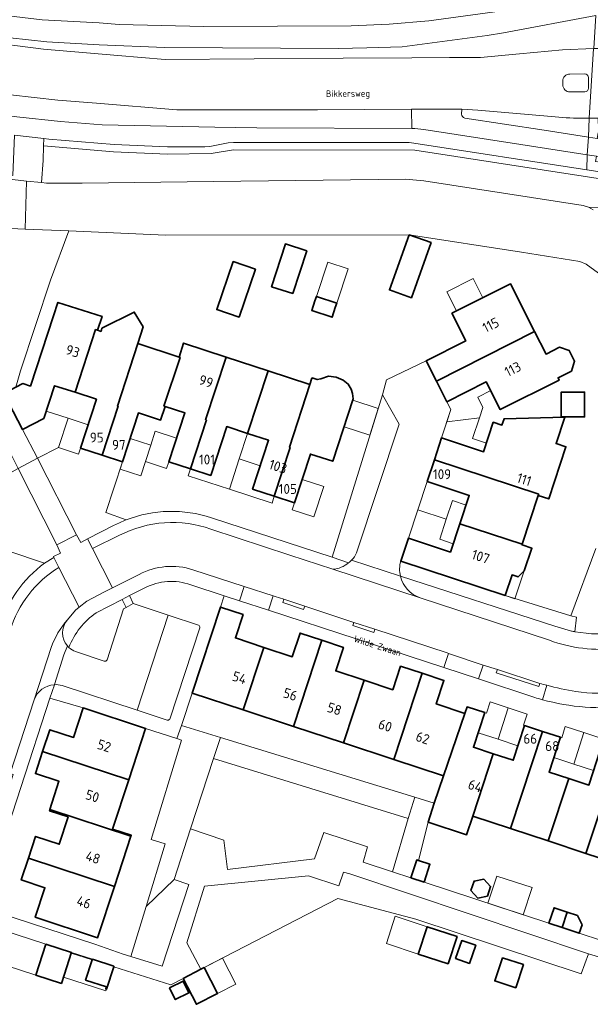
# Model space of a CAD drawing. Header units: metres. Extents: x 149984 to 156489, y 469398 to 478068.
# Tile 263 of 656: x 153319 to 153396, y 472724 to 472858. Entities that reach past the tile are written whole.
import ezdxf
from ezdxf.enums import TextEntityAlignment as Align

# ---------------------------------------------------------------- set-up
doc = ezdxf.new("R2010")
doc.units = ezdxf.units.M
doc.header["$LTSCALE"] = 0.75
for name, color, linetype, lineweight in [('B-WE-GR-BEPLANTING_CULTUUR_HEESTERS-GV', 252, 'Continuous', 18), ('B-WE-KW-KUNSTWERK_STUW-G', 6, 'Continuous', 18), ('B-WE-OG-BEBOUWING-GV', 6, 'Continuous', 35), ('B-WE-OG-BEBOUWING-T18', 1, 'Continuous', 18), ('B-WE-OG-BEBOUWING_LUIFEL-GV', 6, 'Continuous', 18), ('B-WE-OG-BEBOUWING_OVERBOUWING-GV', 6, 'Continuous', 18), ('B-WE-OG-TERREIN_BEGROEID-GV', 252, 'Continuous', 18), ('B-WE-OG-TERREIN_ERF-GV', 252, 'Continuous', 18), ('B-WE-OG-TERREIN_OEVER-GV', 252, 'Continuous', 18), ('B-WE-OG-TOPOGRAFIE-T18', 7, 'Continuous', 18), ('B-WE-OG-WATER_MEER-GV', 252, 'Continuous', 18), ('B-WE-VH-GESLOTENVERHARDING_ASFALT-GV', 252, 'Continuous', 18), ('B-WE-VH-GESLOTENVERHARDING_BETON-GV', 252, 'Continuous', 18), ('B-WE-VH-OPENVERHARDING_BETONELEMENT-GV', 252, 'Continuous', 18), ('B-WE-VH-OPENVERHARDING_BETONSTRAATSTEEN-GV', 252, 'Continuous', 18), ('B-WE-VH-OPENVERHARDING_STRAATBAKSTEEN-GV', 252, 'Continuous', 18), ('B-WE-VH-OPENVERHARDING_TEGEL-GV', 252, 'Continuous', 18)]:
    doc.layers.add(name, color=color, linetype=linetype, lineweight=lineweight)
doc.styles.add('NLCS-ISO-M500-T18', font='NLCS-ISO.ttf', dxfattribs={"height": 0.9})
doc.styles.add('NLCS-ISO-M750-T18', font='NLCS-ISO.ttf', dxfattribs={"height": 1.35})

msp = doc.modelspace()

# ---------------------------------------------------------------- linework, layer by layer
at = {"layer": 'B-WE-GR-BEPLANTING_CULTUUR_HEESTERS-GV', "flags": 128}
for points in [[(153390.883, 472844.704), (153380.857, 472845.535), (153378.669, 472845.702), (153378.65, 472845.013)], [(153379.095, 472844.485), (153389.892, 472842.818), (153395.909, 472841.894), (153396.039, 472844.482), (153394.882, 472844.475)], [(153317.972, 472807.855), (153318.6, 472810.07), (153322.68, 472822.43), (153325.188, 472829.118), (153319.236, 472829.375), (153317.27, 472829.46)], [(153364.339, 472785.292), (153370.141, 472802.827), (153367.884, 472806.817), (153361.043, 472784.694), (153363.267, 472783.965)], [(153393.52, 472776.73), (153384.578, 472779.476), (153370.379, 472784.167)], [(153370.33, 472782.125), (153391.353, 472775.314), (153393.593, 472774.664)], [(153323.225, 472767.355), (153322.631, 472765.539), (153327.155, 472764.184), (153335.639, 472761.399), (153339.903, 472760.014), (153340.517, 472761.793), (153341.972, 472766.22), (153345.82, 472777.923), (153346.327, 472779.473), (153341.785, 472780.96)], [(153335.553, 472780.519), (153333.462, 472779.483), (153333.967, 472778.393), (153338.72, 472776.84), (153342.824, 472775.479)], [(153332.995, 472777.872), (153332.459, 472778.949), (153328.929, 472777.144)], [(153330.403, 472770.732), (153332.644, 472777.684), (153332.995, 472777.872)], [(153394.087, 472774.57), (153394.31, 472776.54), (153393.52, 472776.73)], [(153343.019, 472775.103), (153338.934, 472762.679)], [(153326.111, 472771.869), (153330, 472770.575)], [(153338.568, 472762.513), (153334.49, 472763.879), (153324.283, 472767.235)]]:
    msp.add_lwpolyline(points, dxfattribs=at)
at = {"layer": 'B-WE-GR-BEPLANTING_CULTUUR_HEESTERS-GV'}
for points in [[(153378.65, 472845.013, 0.2970498), (153379.095, 472844.485)], [(153394.882, 472844.475, -0.0332495), (153390.883, 472844.704)], [(153363.682, 472784.298, 0.109637), (153364.339, 472785.292)], [(153363.267, 472783.965, 0.0507781), (153363.682, 472784.298)], [(153370.379, 472784.167, 0.1278128), (153370.33, 472782.125)], [(153341.785, 472780.96, 0.212615), (153335.553, 472780.519)], [(153328.929, 472777.144, 0.1500083), (153325.207, 472772.426)], [(153342.824, 472775.479, -0.3379134), (153343.019, 472775.103)], [(153393.593, 472774.664, 0.0078142), (153394.087, 472774.57)], [(153325.207, 472772.426, 0.0990258), (153326.111, 472771.869)], [(153330, 472770.575, 0.4495401), (153330.403, 472770.732)], [(153324.283, 472767.235, 0.0869105), (153323.225, 472767.355)], [(153338.934, 472762.679, -0.3051919), (153338.568, 472762.513)]]:
    msp.add_lwpolyline(points, format="xyb", dxfattribs=at)
at = {"layer": 'B-WE-GR-BEPLANTING_CULTUUR_HEESTERS-GV', "flags": 128}
for points in [[(153341.78, 472747.75), (153344.882, 472757.312), (153345.845, 472760.155), (153340.517, 472761.793), (153339.903, 472760.014), (153340.53, 472759.81), (153336.41, 472746.3), (153338.3, 472745.71), (153335.716, 472737.186), (153339.53, 472740.85)], [(153371.402, 472749.159), (153372.277, 472752.029), (153345.845, 472760.155), (153344.882, 472757.312)], [(153372.277, 472752.029), (153371.402, 472749.159), (153369.268, 472741.884), (153371.754, 472741.068), (153372.557, 472743.509), (153372.801, 472743.429), (153374.097, 472748.666), (153374.938, 472751.211)], [(153394.95, 472728.02), (153395.93, 472730.7), (153363.46, 472741.62), (153362.57, 472741.82), (153361.947, 472739.965), (153357.827, 472741.35), (153343.68, 472739.95), (153341.25, 472732.2), (153343.148, 472728.614), (153343.597, 472728.844), (153361.82, 472738.24), (153372.42, 472735.42)], [(153335.716, 472737.186), (153333.649, 472730.368), (153337.89, 472729.03), (153341.51, 472740.16), (153339.53, 472740.85)]]:
    msp.add_lwpolyline(points, close=True, dxfattribs=at)
at = {"layer": 'B-WE-KW-KUNSTWERK_STUW-G', "flags": 128}
msp.add_lwpolyline([(153319.236, 472829.375), (153319.426, 472835.909)], dxfattribs=at)
at = {"layer": 'B-WE-OG-BEBOUWING-GV', "flags": 128}
for points in [[(153371.52, 472828.6), (153368.836, 472821.08), (153371.819, 472820.015), (153374.503, 472827.535)], [(153355.689, 472820.589), (153357.575, 472826.406), (153354.685, 472827.343), (153352.799, 472821.525)], [(153348.362, 472817.374), (153350.595, 472823.914), (153347.574, 472824.946), (153345.341, 472818.406)], [(153375.236, 472808.664), (153388.596, 472815.43), (153385.314, 472821.911), (153377.344, 472817.922), (153379.232, 472814.149), (153373.841, 472811.45)], [(153361.467, 472818.69), (153361.669, 472819.304), (153358.898, 472820.215), (153358.696, 472819.601), (153358.265, 472818.289), (153361.036, 472817.379)], [(153317.972, 472807.855), (153316.355, 472807.013), (153318.89, 472802.109), (153321.803, 472803.591), (153323.25, 472808.053), (153326.047, 472807.153), (153328.85, 472815.685), (153329.114, 472815.598), (153329.73, 472817.473), (153323.705, 472819.398), (153323.105, 472817.572), (153319.962, 472808.004), (153318.918, 472808.348)], [(153331.908, 472805.251), (153331.813, 472805.282), (153334.609, 472813.793), (153335.3, 472816.045), (153334.099, 472818.07), (153329.706, 472815.883), (153329.583, 472815.444), (153329.114, 472815.598), (153328.85, 472815.685), (153326.047, 472807.153), (153328.962, 472806.215), (153326.788, 472799.561), (153329.734, 472798.597)], [(153388.596, 472815.43), (153375.236, 472808.664), (153376.63, 472805.879), (153382.022, 472808.578), (153383.915, 472804.796), (153391.946, 472808.816), (153391.79, 472809.124), (153393.603, 472810.042), (153394.043, 472811.386), (153393.306, 472812.84), (153391.963, 472813.28), (153390.15, 472812.362)], [(153338.292, 472805.234), (153338.15, 472805.28), (153340.338, 472811.911), (153340.196, 472811.958), (153334.609, 472813.793), (153331.813, 472805.282), (153331.908, 472805.251), (153329.734, 472798.597), (153332.49, 472797.696), (153334.667, 472804.348), (153337.679, 472803.362)], [(153338.15, 472805.28), (153338.292, 472805.234), (153340.99, 472804.35), (153338.813, 472797.708), (153341.759, 472796.742), (153343.913, 472803.398), (153343.818, 472803.428), (153346.619, 472811.954), (153340.821, 472813.859), (153340.196, 472811.958), (153340.338, 472811.911)], [(153349.533, 472801.559), (153352.332, 472810.077), (153346.619, 472811.954), (153343.818, 472803.428), (153343.913, 472803.398), (153341.759, 472796.742), (153344.514, 472795.839), (153346.695, 472802.49)], [(153352.332, 472810.077), (153349.533, 472801.559), (153352.396, 472800.621), (153350.215, 472793.97), (153353.159, 472793.004), (153355.32, 472799.663), (153355.225, 472799.694), (153358.022, 472808.207)], [(153355.32, 472799.663), (153353.159, 472793.004), (153355.906, 472792.103), (153358.089, 472798.754), (153361.11, 472797.762), (153363.906, 472806.274), (153363.81, 472806.984), (153363.631, 472807.595), (153363.236, 472808.241), (153362.517, 472808.798), (153361.583, 472809.193), (153360.524, 472809.337), (153359.511, 472809.01), (153359.009, 472808.879), (153358.299, 472809.115), (153358.291, 472809.088), (153358.022, 472808.207), (153355.225, 472799.694)], [(153392.22, 472803.803), (153395.4, 472803.803), (153395.4, 472807.18), (153392.22, 472807.18)], [(153375.933, 472800.942), (153374.952, 472797.98), (153389.158, 472793.286), (153389.096, 472793.1), (153390.514, 472792.634), (153392.847, 472799.735), (153391.507, 472800.182), (153392.694, 472803.778), (153384.432, 472803.559), (153384.143, 472802.684), (153382.976, 472803.07), (153381.649, 472799.054)], [(153374.952, 472797.98), (153373.972, 472795.019), (153379.696, 472793.124), (153378.421, 472789.273), (153386.905, 472786.469), (153389.096, 472793.1), (153389.158, 472793.286)], [(153378.421, 472789.273), (153377.14, 472785.404), (153371.416, 472787.299), (153370.379, 472784.167), (153384.578, 472779.476), (153385.536, 472782.291), (153386.355, 472782.015), (153387.186, 472782.832), (153388.238, 472785.926), (153386.878, 472786.388), (153386.905, 472786.469)], [(153348.94, 472763.929), (153351.739, 472772.441), (153347.868, 472773.713), (153348.917, 472776.905), (153345.82, 472777.923), (153341.972, 472766.22)], [(153351.739, 472772.441), (153348.94, 472763.929), (153355.765, 472761.685), (153359.617, 472773.399), (153356.662, 472774.37), (153355.61, 472771.169)], [(153362.605, 472759.436), (153365.405, 472767.951), (153361.519, 472769.227), (153362.571, 472772.428), (153359.617, 472773.399), (153355.765, 472761.685)], [(153365.405, 472767.951), (153362.605, 472759.436), (153369.448, 472757.186), (153373.301, 472768.904), (153370.341, 472769.875), (153369.29, 472766.674)], [(153373.301, 472768.904), (153369.448, 472757.186), (153376.181, 472754.972), (153379.114, 472763.45), (153375.21, 472764.73), (153376.26, 472767.932)], [(153333.346, 472754.415), (153335.639, 472761.399), (153327.155, 472764.184), (153325.839, 472760.175), (153322.618, 472761.232), (153321.636, 472758.26)], [(153380.172, 472749.481), (153382.971, 472757.949), (153380.257, 472758.836), (153381.798, 472763.55), (153379.403, 472764.333), (153379.114, 472763.45), (153376.181, 472754.972), (153374.938, 472751.211), (153374.097, 472748.666), (153379.331, 472746.936)], [(153382.971, 472757.949), (153380.172, 472749.481), (153385.302, 472747.786), (153389.666, 472760.99), (153387.228, 472761.786), (153385.684, 472757.062)], [(153393.27, 472754.585), (153390.561, 472755.469), (153392.104, 472760.193), (153389.666, 472760.99), (153385.302, 472747.786), (153390.46, 472746.081)], [(153321.636, 472758.26), (153320.644, 472755.259), (153323.856, 472754.209), (153322.599, 472750.365), (153333.655, 472746.736), (153333.699, 472746.869), (153331.144, 472747.708), (153333.346, 472754.415)], [(153395.578, 472744.39), (153399.96, 472757.649), (153397.527, 472758.443), (153395.979, 472753.7), (153393.27, 472754.585), (153390.46, 472746.081)], [(153399.96, 472757.649), (153395.578, 472744.39), (153400.733, 472742.686), (153403.556, 472751.228), (153400.846, 472752.111), (153402.393, 472756.855)], [(153319.693, 472743.741), (153331.41, 472739.895), (153333.655, 472746.736), (153322.599, 472750.365), (153322.544, 472750.198), (153325.1, 472749.362), (153323.884, 472745.647), (153320.663, 472746.702)], [(153319.693, 472743.741), (153318.72, 472740.773), (153321.941, 472739.717), (153320.623, 472735.698), (153329.118, 472732.912), (153331.41, 472739.895)], [(153372.801, 472743.429), (153372.557, 472743.509), (153371.754, 472741.068), (153373.548, 472740.478), (153374.351, 472742.919)], [(153381.692, 472740.905), (153380.357, 472740.623), (153379.934, 472739.326), (153380.846, 472738.311), (153382.18, 472738.593), (153382.604, 472739.89)], [(153392.324, 472734.3), (153393.019, 472736.413), (153391.242, 472736.997), (153390.547, 472734.884)], [(153392.324, 472734.3), (153394.681, 472733.524), (153395.064, 472734.687), (153394.426, 472735.95), (153393.019, 472736.413)], [(153378.04, 472733.091), (153373.975, 472734.417), (153372.76, 472730.694), (153376.825, 472729.368)], [(153377.832, 472730.072), (153379.732, 472729.424), (153380.572, 472731.883), (153378.673, 472732.532)], [(153324.602, 472727.947), (153325.53, 472730.801), (153325.561, 472730.897), (153322.071, 472732.031), (153320.706, 472727.83), (153324.196, 472726.696)], [(153331.305, 472728.975), (153331.322, 472729.025), (153328.402, 472729.974), (153328.378, 472729.9), (153327.481, 472727.14), (153330.306, 472726.222), (153330.213, 472725.937), (153330.308, 472725.906)], [(153384.208, 472730.195), (153383.176, 472727.031), (153386.031, 472726.099), (153387.063, 472729.263)], [(153340.757, 472727.386), (153342.571, 472723.852), (153345.411, 472725.31), (153343.597, 472728.844), (153343.148, 472728.614)], [(153338.904, 472726.087), (153339.689, 472724.494), (153341.531, 472725.402), (153340.747, 472726.994)]]:
    msp.add_lwpolyline(points, close=True, dxfattribs=at)
at = {"layer": 'B-WE-OG-BEBOUWING_LUIFEL-GV', "flags": 128}
for points in [[(153377.968, 472818.234), (153381.544, 472820.024), (153380.24, 472822.628), (153376.665, 472820.838)], [(153382.621, 472807.38), (153382.022, 472808.578), (153376.63, 472805.879), (153377.197, 472804.834), (153376.642, 472803.124), (153381.099, 472803.698), (153381.555, 472805.08), (153380.848, 472806.493)], [(153362.653, 472802.458), (153366.178, 472801.3), (153367.307, 472804.951), (153363.845, 472806.089)], [(153325.103, 472803.635), (153322.132, 472804.606), (153321.803, 472803.591), (153318.89, 472802.109), (153320.932, 472798.167), (153323.799, 472799.645)], [(153325.103, 472803.635), (153323.799, 472799.645), (153326.52, 472798.74), (153326.788, 472799.561), (153327.828, 472802.745)], [(153381.099, 472803.698), (153376.642, 472803.124), (153375.933, 472800.942), (153381.649, 472799.054), (153382.04, 472800.237), (153380.16, 472800.858)], [(153348.398, 472798.096), (153349.533, 472801.559), (153346.695, 472802.49), (153345.559, 472799.027), (153344.514, 472795.839), (153341.759, 472796.742), (153341.451, 472795.804), (153347.044, 472793.97)], [(153336.349, 472799.959), (153333.532, 472800.881), (153332.49, 472797.696), (153332.166, 472796.702), (153334.979, 472795.78), (153335.614, 472797.718)], [(153336.349, 472799.959), (153335.614, 472797.718), (153338.506, 472796.77), (153338.813, 472797.708), (153339.858, 472800.896), (153336.966, 472801.844)], [(153348.398, 472798.096), (153347.044, 472793.97), (153352.851, 472792.066), (153353.159, 472793.004), (153350.215, 472793.97), (153351.26, 472797.158)], [(153356.952, 472795.291), (153355.598, 472791.165), (153358.538, 472790.2), (153359.892, 472794.326)], [(153372.694, 472791.158), (153376.569, 472789.883), (153377.408, 472792.417), (153379.259, 472791.804), (153379.696, 472793.124), (153373.972, 472795.019)], [(153376.569, 472789.883), (153372.694, 472791.158), (153371.416, 472787.299), (153377.14, 472785.404), (153377.52, 472786.551), (153375.673, 472787.159)], [(153384.578, 472779.476), (153385.902, 472779.056), (153387.186, 472782.832), (153386.355, 472782.015), (153385.536, 472782.291)], [(153385.012, 472764.191), (153382.524, 472765.004), (153382.025, 472763.476), (153381.798, 472763.55), (153380.902, 472760.81), (153383.616, 472759.923)], [(153385.012, 472764.191), (153383.616, 472759.923), (153386.329, 472759.036), (153387.228, 472761.786), (153387.07, 472761.838), (153387.567, 472763.356)], [(153395.309, 472760.827), (153392.773, 472761.656), (153392.277, 472760.137), (153392.104, 472760.193), (153391.206, 472757.443), (153393.915, 472756.559)], [(153395.309, 472760.827), (153393.915, 472756.559), (153396.623, 472755.674), (153397.527, 472758.443), (153397.37, 472758.494), (153397.86, 472759.995)], [(153373.975, 472734.417), (153369.628, 472735.836), (153368.413, 472732.113), (153372.76, 472730.694)], [(153320.706, 472727.83), (153322.071, 472732.031), (153314.098, 472734.621), (153312.733, 472730.42)], [(153328.402, 472729.974), (153325.561, 472730.897), (153324.471, 472727.543), (153330.232, 472725.671), (153330.308, 472725.906), (153330.213, 472725.937), (153330.306, 472726.222), (153327.481, 472727.14)], [(153345.411, 472725.31), (153347.932, 472726.603), (153346.117, 472730.138), (153343.597, 472728.845)]]:
    msp.add_lwpolyline(points, close=True, dxfattribs=at)
at = {"layer": 'B-WE-OG-BEBOUWING_OVERBOUWING-GV', "flags": 128}
for points in [[(153360.431, 472824.881), (153358.898, 472820.215), (153361.669, 472819.304), (153363.202, 472823.971)], [(153382.248, 472737.615), (153387.05, 472736.035), (153388.267, 472739.731), (153383.464, 472741.311)]]:
    msp.add_lwpolyline(points, close=True, dxfattribs=at)
at = {"layer": 'B-WE-OG-TERREIN_BEGROEID-GV', "flags": 128}
for points in [[(153296.26, 472861.77), (153298.018, 472861.463), (153308, 472859.72), (153316.2, 472858.51), (153321.57, 472857.85), (153329.32, 472857.46), (153332.07, 472857.23), (153343.57, 472856.94), (153363.64, 472857.04), (153368.78, 472857.25), (153374.19, 472857.71), (153383.17, 472858.93), (153387.937, 472859.638), (153396.992, 472861.313), (153396.83, 472862.567)], [(153370.893, 472841.155), (153347.59, 472841.14), (153346.9, 472841.09), (153344.4, 472840.62), (153343.71, 472840.57), (153338.61, 472840.56), (153331.38, 472840.89), (153322.49, 472841.62), (153321.788, 472841.7), (153321.748, 472840.698)], [(153401.104, 472836.614), (153395.685, 472837.445), (153372.153, 472841.065)], [(153321.748, 472840.698), (153331.298, 472839.893), (153338.612, 472839.56), (153344.585, 472839.637), (153347.589, 472840.14), (153372.314, 472840.1), (153400.796, 472835.713), (153401.238, 472835.549), (153401.612, 472835.261), (153402.728, 472833.717), (153403.943, 472832.249), (153405.356, 472832.233)], [(153396.935, 472785.885), (153393.52, 472776.73), (153394.31, 472776.54), (153394.087, 472774.57)]]:
    msp.add_lwpolyline(points, dxfattribs=at)
for points in [[(153321.74, 472853.84), (153331.85, 472852.98), (153338.3, 472852.44), (153362.516, 472852.653), (153371.862, 472852.697), (153377.012, 472852.722), (153381.229, 472852.742), (153386.524, 472853.224), (153392.409, 472853.759), (153396.605, 472853.931), (153396.649, 472853.933), (153396.909, 472858.423), (153384.349, 472856.068), (153382.145, 472855.737), (153370.547, 472854.193), (153365.753, 472854.055), (153361.841, 472853.972), (153338.26, 472854.083), (153329.306, 472854.469), (153322.226, 472854.855), (153314.678, 472855.663), (153313.381, 472855.824), (153313.221, 472854.943)], [(153369.268, 472741.884), (153371.402, 472749.159), (153344.882, 472757.312), (153341.78, 472747.75), (153346.31, 472746.19), (153346.78, 472742.2), (153358.64, 472743.65), (153359.91, 472747.24), (153365.83, 472745.3), (153365.26, 472743.2)]]:
    msp.add_lwpolyline(points, close=True, dxfattribs=at)
at = {"layer": 'B-WE-OG-TERREIN_BEGROEID-GV'}
for points in [[(153372.153, 472841.065, 0.0381275), (153370.893, 472841.155)], [(153394.087, 472774.57, 0.1523258), (153405.891, 472776.064)]]:
    msp.add_lwpolyline(points, format="xyb", dxfattribs=at)
at = {"layer": 'B-WE-OG-TERREIN_ERF-GV', "flags": 128}
for points in [[(153397.3, 472823.39), (153395.6, 472824.59), (153394.73, 472824.97), (153386.791, 472826.212), (153371.52, 472828.6), (153338.36, 472828.55), (153325.188, 472829.118), (153322.68, 472822.43), (153318.6, 472810.07), (153317.972, 472807.855), (153318.918, 472808.348), (153319.962, 472808.004), (153323.105, 472817.572), (153323.705, 472819.398), (153329.73, 472817.473), (153329.114, 472815.598), (153329.583, 472815.444), (153329.706, 472815.883), (153334.099, 472818.07), (153335.3, 472816.045), (153334.609, 472813.793)], [(153344.601, 472790.081), (153361.043, 472784.694), (153367.884, 472806.817), (153368.426, 472808.839), (153373.841, 472811.45), (153379.232, 472814.149), (153377.344, 472817.922), (153385.314, 472821.911), (153388.596, 472815.43), (153390.15, 472812.362), (153391.963, 472813.28), (153393.306, 472812.84), (153394.043, 472811.386), (153393.603, 472810.042), (153391.79, 472809.124), (153391.946, 472808.816), (153383.915, 472804.796), (153382.022, 472808.578), (153376.63, 472805.879), (153377.197, 472804.834), (153375.933, 472800.942), (153381.649, 472799.054), (153382.976, 472803.07), (153384.143, 472802.684), (153384.432, 472803.559), (153392.694, 472803.778), (153391.507, 472800.182), (153392.847, 472799.735), (153390.514, 472792.634), (153389.096, 472793.1), (153386.905, 472786.469), (153386.878, 472786.388), (153388.238, 472785.926), (153387.186, 472782.832), (153386.355, 472782.015), (153385.536, 472782.291), (153384.578, 472779.476), (153393.52, 472776.73), (153396.935, 472785.885)], [(153334.609, 472813.793), (153340.196, 472811.958), (153340.821, 472813.859), (153346.619, 472811.954), (153352.332, 472810.077), (153358.022, 472808.207), (153358.291, 472809.088), (153358.299, 472809.115), (153359.009, 472808.879), (153359.511, 472809.01), (153360.524, 472809.337), (153361.583, 472809.193), (153362.517, 472808.798), (153363.236, 472808.241), (153363.631, 472807.595), (153363.81, 472806.984), (153363.906, 472806.274), (153361.11, 472797.762), (153358.089, 472798.754), (153355.906, 472792.103), (153353.159, 472793.004), (153350.215, 472793.97), (153352.396, 472800.621), (153349.533, 472801.559), (153346.695, 472802.49), (153344.514, 472795.839), (153341.759, 472796.742), (153338.813, 472797.708), (153340.99, 472804.35), (153338.292, 472805.234), (153337.679, 472803.362), (153334.667, 472804.348), (153332.49, 472797.696), (153330.232, 472790.777), (153332.998, 472789.786)], [(153321.894, 472783.88), (153311.986, 472787.214)], [(153388.611, 472765.624), (153380.953, 472768.155), (153376.246, 472769.677), (153352.393, 472777.487), (153348.423, 472778.787), (153346.327, 472779.473), (153345.82, 472777.923), (153348.917, 472776.905), (153347.868, 472773.713), (153351.739, 472772.441)], [(153351.739, 472772.441), (153355.61, 472771.169), (153356.662, 472774.37), (153359.617, 472773.399), (153362.571, 472772.428), (153361.519, 472769.227), (153365.405, 472767.951), (153369.29, 472766.674), (153370.341, 472769.875), (153373.301, 472768.904), (153376.26, 472767.932), (153375.21, 472764.73), (153379.114, 472763.45), (153379.403, 472764.333), (153381.798, 472763.55), (153380.257, 472758.836), (153382.971, 472757.949), (153385.684, 472757.062), (153387.228, 472761.786), (153389.666, 472760.99), (153392.104, 472760.193), (153390.561, 472755.469), (153393.27, 472754.585), (153395.979, 472753.7), (153397.527, 472758.443)], [(153331.41, 472739.895), (153329.118, 472732.912), (153320.623, 472735.698), (153321.941, 472739.717), (153318.72, 472740.773), (153319.693, 472743.741), (153320.663, 472746.702), (153323.884, 472745.647), (153325.1, 472749.362), (153322.544, 472750.198), (153322.599, 472750.365), (153323.856, 472754.209), (153320.644, 472755.259), (153321.636, 472758.26), (153322.618, 472761.232), (153325.839, 472760.175), (153327.155, 472764.184), (153322.631, 472765.539), (153314.675, 472741.197)], [(153313.519, 472736.976), (153328.719, 472732.049), (153332.599, 472730.699), (153333.649, 472730.368), (153335.716, 472737.186), (153338.3, 472745.71), (153336.41, 472746.3), (153340.53, 472759.81), (153339.903, 472760.014), (153335.639, 472761.399), (153333.346, 472754.415), (153331.144, 472747.708), (153333.699, 472746.869), (153333.655, 472746.736), (153331.41, 472739.895)], [(153400.733, 472742.686), (153395.578, 472744.39), (153390.46, 472746.081), (153385.302, 472747.786), (153380.172, 472749.481), (153379.331, 472746.936), (153374.097, 472748.666), (153372.801, 472743.429), (153374.351, 472742.919), (153373.548, 472740.478), (153390.547, 472734.884), (153391.242, 472736.997), (153393.019, 472736.413), (153394.426, 472735.95), (153395.064, 472734.687), (153394.681, 472733.524), (153397.72, 472732.524)], [(153397.268, 472730.318), (153395.93, 472730.7), (153394.95, 472728.02), (153372.42, 472735.42), (153361.82, 472738.24), (153343.597, 472728.844), (153345.411, 472725.31), (153342.571, 472723.852), (153340.757, 472727.386), (153339.07, 472726.52), (153331.305, 472728.975), (153330.308, 472725.906), (153330.213, 472725.937), (153330.306, 472726.222), (153327.481, 472727.14), (153328.378, 472729.9), (153325.53, 472730.801), (153324.602, 472727.947), (153324.196, 472726.696), (153320.706, 472727.83), (153322.071, 472732.031), (153314.098, 472734.621)]]:
    msp.add_lwpolyline(points, dxfattribs=at)
for points in [[(153371.52, 472828.6), (153374.503, 472827.535), (153371.819, 472820.015), (153368.836, 472821.08)], [(153355.689, 472820.589), (153352.799, 472821.525), (153354.685, 472827.343), (153357.575, 472826.406)], [(153348.362, 472817.374), (153345.341, 472818.406), (153347.574, 472824.946), (153350.595, 472823.914)], [(153361.669, 472819.304), (153361.467, 472818.69), (153361.036, 472817.379), (153358.265, 472818.289), (153358.696, 472819.601), (153358.898, 472820.215)], [(153326.047, 472807.153), (153323.25, 472808.053), (153321.803, 472803.591), (153318.89, 472802.109), (153320.932, 472798.167), (153323.799, 472799.645), (153326.52, 472798.74), (153326.788, 472799.561), (153328.962, 472806.215)], [(153392.22, 472803.803), (153392.22, 472807.18), (153395.4, 472807.18), (153395.4, 472803.803)], [(153371.416, 472787.299), (153377.14, 472785.404), (153378.421, 472789.273), (153379.696, 472793.124), (153373.972, 472795.019)], [(153345.845, 472760.155), (153372.277, 472752.029), (153374.938, 472751.211), (153376.181, 472754.972), (153369.448, 472757.186), (153362.605, 472759.436), (153355.765, 472761.685), (153348.94, 472763.929), (153341.972, 472766.22), (153340.517, 472761.793)], [(153381.692, 472740.905), (153382.604, 472739.89), (153382.18, 472738.593), (153380.846, 472738.311), (153379.934, 472739.326), (153380.357, 472740.623)], [(153373.975, 472734.417), (153378.04, 472733.091), (153376.825, 472729.368), (153372.76, 472730.694)], [(153377.832, 472730.072), (153378.673, 472732.532), (153380.572, 472731.883), (153379.732, 472729.424)], [(153384.208, 472730.195), (153387.063, 472729.263), (153386.031, 472726.099), (153383.176, 472727.031)], [(153338.904, 472726.087), (153340.747, 472726.994), (153341.531, 472725.402), (153339.689, 472724.494)]]:
    msp.add_lwpolyline(points, close=True, dxfattribs=at)
at = {"layer": 'B-WE-OG-TERREIN_ERF-GV'}
for points in [[(153332.998, 472789.786, -0.1741783), (153344.601, 472790.081)], [(153315.808, 472775.178, -0.1678264), (153321.894, 472783.88)], [(153389.648, 472765.316, -0.0096511), (153388.611, 472765.624)], [(153401.373, 472764.462, -0.0992764), (153389.648, 472765.316)]]:
    msp.add_lwpolyline(points, format="xyb", dxfattribs=at)
at = {"layer": 'B-WE-OG-TERREIN_OEVER-GV', "flags": 128}
for points in [[(153321.748, 472840.698), (153321.788, 472841.7), (153317.81, 472842.15), (153317.56, 472836.66), (153315.63, 472836.75), (153315.626, 472836.674), (153315.606, 472836.239), (153317.538, 472836.102), (153319.426, 472835.909), (153321.488, 472835.699), (153321.692, 472838.701)], [(153403.943, 472832.249), (153402.728, 472833.717), (153401.612, 472835.261), (153401.238, 472835.549), (153400.796, 472835.713), (153372.314, 472840.1), (153347.589, 472840.14), (153344.585, 472839.637), (153338.612, 472839.56), (153331.298, 472839.893), (153321.748, 472840.698), (153321.692, 472838.701), (153321.488, 472835.699), (153322.17, 472835.63), (153327.01, 472835.62), (153344.89, 472835.85), (153371.01, 472836.15), (153373.53, 472835.95), (153395.21, 472832.57), (153395.91, 472832.34), (153399.055, 472832.304)]]:
    msp.add_lwpolyline(points, close=True, dxfattribs=at)
msp.add_lwpolyline([(153399.055, 472832.304), (153395.91, 472832.34), (153396.58, 472831.97)], dxfattribs=at)
at = {"layer": 'B-WE-OG-WATER_MEER-GV', "flags": 128}
for points in [[(153396.58, 472831.97), (153395.91, 472832.34), (153395.21, 472832.57), (153373.53, 472835.95), (153371.01, 472836.15), (153344.89, 472835.85), (153327.01, 472835.62), (153322.17, 472835.63), (153321.488, 472835.699), (153319.426, 472835.909), (153317.538, 472836.102)], [(153317.27, 472829.46), (153319.236, 472829.375), (153325.188, 472829.118), (153338.36, 472828.55), (153371.52, 472828.6), (153386.791, 472826.212), (153394.73, 472824.97), (153395.6, 472824.59), (153397.3, 472823.39)]]:
    msp.add_lwpolyline(points, dxfattribs=at)
at = {"layer": 'B-WE-VH-GESLOTENVERHARDING_ASFALT-GV', "flags": 128}
for points in [[(153289.84, 472857.03), (153286.454, 472858.452), (153284.53, 472859.26), (153283.43, 472855.886), (153293.87, 472851.48), (153295.67, 472850.88), (153297.251, 472850.563), (153302.614, 472849.652), (153314.004, 472847.992), (153323.684, 472846.912), (153328.974, 472846.502), (153339.9, 472845.6)], [(153394.882, 472844.475), (153396.039, 472844.482), (153396.605, 472853.931), (153392.409, 472853.759), (153386.524, 472853.224), (153381.229, 472852.742), (153377.012, 472852.722), (153371.862, 472852.697), (153362.516, 472852.653), (153338.3, 472852.44), (153331.85, 472852.98), (153321.74, 472853.84), (153313.221, 472854.943), (153307.76, 472855.65)], [(153393.411, 472850.479), (153395.42, 472850.491)], [(153392.428, 472849.02), (153392.425, 472849.48)], [(153395.912, 472850.005), (153395.921, 472848.539)], [(153395.439, 472848.051), (153393.422, 472848.039)], [(153339.9, 472845.6), (153359.059, 472845.624), (153371.86, 472845.68), (153378.669, 472845.702), (153380.857, 472845.535), (153390.883, 472844.704)], [(153378.65, 472845.013), (153378.669, 472845.702), (153371.86, 472845.68), (153371.866, 472843.079)], [(153386.704, 472840.885), (153395.735, 472839.498), (153395.909, 472841.894), (153389.892, 472842.818), (153379.095, 472844.485)], [(153373.535, 472842.906), (153386.704, 472840.885)]]:
    msp.add_lwpolyline(points, dxfattribs=at)
for points in [[(153396.039, 472844.482), (153397.224, 472844.49), (153399.024, 472844.501), (153400.124, 472844.508), (153400.617, 472854.073), (153399.523, 472854.034), (153397.724, 472853.971), (153396.649, 472853.933), (153396.605, 472853.931)], [(153395.735, 472839.498), (153397.014, 472839.302), (153398.794, 472839.029), (153399.853, 472838.866), (153400.026, 472841.262), (153398.892, 472841.436), (153397.113, 472841.709), (153395.909, 472841.894)]]:
    msp.add_lwpolyline(points, close=True, dxfattribs=at)
at = {"layer": 'B-WE-VH-GESLOTENVERHARDING_ASFALT-GV'}
for points in [[(153392.425, 472849.48, -0.4146083), (153393.411, 472850.479)], [(153395.42, 472850.491, -0.4171881), (153395.912, 472850.005)], [(153393.422, 472848.039, -0.4156949), (153392.428, 472849.02)], [(153395.921, 472848.539, -0.41443), (153395.439, 472848.051)], [(153379.095, 472844.485, -0.2970498), (153378.65, 472845.013)], [(153390.883, 472844.704, 0.0332495), (153394.882, 472844.475)], [(153371.866, 472843.079, -0.037776), (153373.535, 472842.906)]]:
    msp.add_lwpolyline(points, format="xyb", dxfattribs=at)
at = {"layer": 'B-WE-VH-GESLOTENVERHARDING_BETON-GV', "flags": 128}
for points in [[(153297.498, 472858.481), (153312.299, 472855.959), (153313.381, 472855.824), (153314.678, 472855.663), (153322.226, 472854.855), (153329.306, 472854.469), (153338.26, 472854.083), (153361.841, 472853.972), (153365.753, 472854.055), (153370.547, 472854.193), (153382.145, 472855.737), (153384.349, 472856.068), (153396.909, 472858.423)], [(153383.17, 472858.93), (153374.19, 472857.71), (153368.78, 472857.25), (153363.64, 472857.04), (153343.57, 472856.94), (153332.07, 472857.23), (153329.32, 472857.46), (153321.57, 472857.85), (153316.2, 472858.51)]]:
    msp.add_lwpolyline(points, dxfattribs=at)
at = {"layer": 'B-WE-VH-OPENVERHARDING_BETONELEMENT-GV', "flags": 128}
for points in [[(153357.322, 472778.028), (153354.464, 472778.982), (153354.328, 472778.528), (153357.153, 472777.569)], [(153366.849, 472774.9), (153363.985, 472775.832), (153363.863, 472775.416), (153366.71, 472774.464)], [(153383.527, 472769.407), (153383.38, 472768.972), (153389.152, 472767.107), (153389.289, 472767.525)]]:
    msp.add_lwpolyline(points, close=True, dxfattribs=at)
at = {"layer": 'B-WE-VH-OPENVERHARDING_BETONSTRAATSTEEN-GV'}
for points in [[(153393.411, 472850.479, 0.4146083), (153392.425, 472849.48)], [(153395.912, 472850.005, 0.4171881), (153395.42, 472850.491)], [(153392.428, 472849.02, 0.4156949), (153393.422, 472848.039)], [(153395.439, 472848.051, 0.41443), (153395.921, 472848.539)], [(153344.601, 472790.081, 0.1741783), (153332.998, 472789.786)], [(153332.998, 472789.786, 0.0269083), (153331.39, 472789.065)], [(153344.548, 472788.528, 0.2065356), (153332.09, 472787.687)], [(153332.09, 472787.687, -0.2065356), (153344.548, 472788.528)], [(153321.894, 472783.88, 0.1678264), (153315.808, 472775.178)], [(153323.84, 472783.33, 0.1845163), (153317.218, 472774.734)], [(153317.218, 472774.734, -0.1845163), (153323.84, 472783.33)], [(153334.769, 472782.367, -0.2022258), (153342.078, 472783.001)], [(153361.12, 472783.073, 0.1695012), (153363.267, 472783.965)], [(153363.267, 472783.965, -0.1695012), (153361.12, 472783.073)], [(153363.682, 472784.298, -0.0507781), (153363.267, 472783.965)], [(153373.001, 472779.195, -0.2604854), (153370.33, 472782.125)], [(153324.994, 472776.184, 0.0885092), (153322.779, 472772.422)], [(153322.779, 472772.422, -0.0885092), (153324.994, 472776.184)], [(153325.01, 472772.629, -0.372432), (153324.994, 472776.184)], [(153343.019, 472775.103, 0.3379134), (153342.824, 472775.479)], [(153325.207, 472772.426, -0.0249944), (153325.01, 472772.629)], [(153399.834, 472772.307, -0.1191012), (153390.623, 472773.404)], [(153326.111, 472771.869, -0.0990258), (153325.207, 472772.426)], [(153330.403, 472770.732, -0.4495401), (153330, 472770.575)], [(153320.463, 472765.303, -0.2991161), (153323.225, 472767.355)], [(153323.225, 472767.355, -0.0869105), (153324.283, 472767.235)], [(153389.289, 472767.525, 0.0041396), (153390.252, 472767.271)], [(153390.252, 472767.271, 0.0175353), (153394.187, 472766.416)], [(153394.187, 472766.416, -0.0175353), (153390.252, 472767.271)], [(153394.187, 472766.416, 0.0664001), (153400.196, 472766.367)], [(153400.196, 472766.367, -0.0664001), (153394.187, 472766.416)], [(153389.648, 472765.316, 0.0992764), (153401.373, 472764.462)], [(153338.568, 472762.513, 0.3051919), (153338.934, 472762.679)]]:
    msp.add_lwpolyline(points, format="xyb", dxfattribs=at)
at = {"layer": 'B-WE-VH-OPENVERHARDING_BETONSTRAATSTEEN-GV', "flags": 128}
for points in [[(153395.42, 472850.491), (153393.411, 472850.479)], [(153392.425, 472849.48), (153392.428, 472849.02)], [(153395.921, 472848.539), (153395.912, 472850.005)], [(153393.422, 472848.039), (153395.439, 472848.051)], [(153363.267, 472783.965), (153361.043, 472784.694), (153344.601, 472790.081)], [(153331.39, 472789.065), (153327.746, 472787.221)], [(153327.746, 472787.221), (153328.439, 472785.889), (153332.09, 472787.687)], [(153332.09, 472787.687), (153328.439, 472785.889)], [(153390.623, 472773.404), (153373.001, 472779.195), (153361.12, 472783.073), (153355.276, 472784.983), (153344.548, 472788.528)], [(153344.548, 472788.528), (153355.276, 472784.983), (153361.12, 472783.073)], [(153323.84, 472783.33), (153323.145, 472784.686), (153321.894, 472783.88)], [(153328.439, 472785.889), (153331.131, 472780.558), (153334.769, 472782.367)], [(153324.994, 472776.184), (153326.119, 472777.511), (153326.585, 472777.913), (153323.84, 472783.33)], [(153370.33, 472782.125), (153363.682, 472784.298)], [(153342.078, 472783.001), (153349.055, 472780.725), (153353.027, 472779.429), (153353.282, 472779.346), (153354.464, 472778.982), (153357.322, 472778.028), (153363.985, 472775.832), (153366.849, 472774.9), (153376.672, 472771.702), (153376.869, 472771.613), (153381.57, 472770.035), (153383.527, 472769.407), (153389.289, 472767.525)], [(153361.12, 472783.073), (153373.001, 472779.195)], [(153324.283, 472767.235), (153334.49, 472763.879), (153338.72, 472776.84), (153333.967, 472778.393)], [(153333.967, 472778.393), (153332.995, 472777.872), (153332.644, 472777.684), (153330.403, 472770.732)], [(153338.72, 472776.84), (153334.49, 472763.879), (153338.568, 472762.513)], [(153342.824, 472775.479), (153338.72, 472776.84)], [(153338.934, 472762.679), (153343.019, 472775.103)], [(153323.225, 472767.355), (153323.229, 472767.367), (153324.506, 472771.404), (153325.01, 472772.629)], [(153325.01, 472772.629), (153324.506, 472771.404), (153323.229, 472767.367), (153323.225, 472767.355)], [(153317.198, 472755.273), (153320.463, 472765.303), (153322.779, 472772.422)], [(153322.779, 472772.422), (153320.463, 472765.303)], [(153330, 472770.575), (153326.111, 472771.869)], [(153390.252, 472767.271), (153389.648, 472765.316)], [(153397.72, 472732.524), (153394.681, 472733.524), (153392.324, 472734.3), (153390.547, 472734.884), (153373.548, 472740.478), (153371.754, 472741.068), (153369.268, 472741.884), (153365.26, 472743.2), (153365.83, 472745.3), (153359.91, 472747.24), (153358.64, 472743.65), (153346.78, 472742.2), (153346.31, 472746.19), (153341.78, 472747.75), (153339.53, 472740.85), (153341.51, 472740.16), (153337.89, 472729.03), (153333.649, 472730.368), (153332.599, 472730.699), (153328.719, 472732.049), (153313.519, 472736.976)], [(153314.098, 472734.621), (153322.071, 472732.031), (153325.561, 472730.897), (153325.53, 472730.801), (153328.378, 472729.9), (153328.402, 472729.974), (153331.322, 472729.025), (153331.305, 472728.975), (153339.07, 472726.52), (153340.757, 472727.386), (153343.148, 472728.614), (153341.25, 472732.2), (153343.68, 472739.95), (153357.827, 472741.35), (153361.947, 472739.965), (153362.57, 472741.82), (153363.46, 472741.62), (153395.93, 472730.7), (153397.268, 472730.318)]]:
    msp.add_lwpolyline(points, dxfattribs=at)
for points in [[(153313.817, 472805.691), (153314.069, 472805.196), (153316.324, 472800.772), (153318.299, 472796.768), (153320.932, 472798.167), (153318.89, 472802.109), (153316.355, 472807.013), (153315.704, 472808.192), (153315.656, 472808.276), (153313.169, 472806.98), (153313.337, 472806.645)], [(153323.555, 472786.372), (153326.253, 472787.773), (153320.932, 472798.167), (153318.299, 472796.768)], [(153331.131, 472780.558), (153328.439, 472785.889), (153327.746, 472787.221), (153326.81, 472786.729), (153326.253, 472787.773), (153323.555, 472786.372), (153324.069, 472785.269), (153323.09, 472784.793), (153323.145, 472784.686), (153323.84, 472783.33), (153326.585, 472777.913), (153327.632, 472778.719), (153329.96, 472779.942)], [(153349.055, 472780.725), (153348.423, 472778.787), (153352.393, 472777.487), (153353.027, 472779.429)], [(153332.995, 472777.872), (153333.967, 472778.393), (153333.462, 472779.483), (153332.459, 472778.949)], [(153380.953, 472768.155), (153381.57, 472770.035), (153376.869, 472771.613), (153376.246, 472769.677)]]:
    msp.add_lwpolyline(points, close=True, dxfattribs=at)
at = {"layer": 'B-WE-VH-OPENVERHARDING_STRAATBAKSTEEN-GV', "flags": 128}
for points in [[(153373.972, 472795.019), (153374.952, 472797.98), (153375.933, 472800.942), (153377.197, 472804.834), (153376.63, 472805.879), (153375.236, 472808.664), (153373.841, 472811.45), (153368.426, 472808.839), (153367.884, 472806.817), (153370.141, 472802.827), (153364.339, 472785.292)], [(153332.998, 472789.786), (153330.232, 472790.777), (153332.49, 472797.696), (153329.734, 472798.597), (153326.788, 472799.561), (153326.52, 472798.74), (153323.799, 472799.645), (153320.932, 472798.167), (153326.253, 472787.773)], [(153370.379, 472784.167), (153371.416, 472787.299), (153373.972, 472795.019)], [(153326.253, 472787.773), (153326.81, 472786.729), (153327.746, 472787.221), (153331.39, 472789.065)], [(153363.682, 472784.298), (153370.33, 472782.125)]]:
    msp.add_lwpolyline(points, dxfattribs=at)
msp.add_lwpolyline([(153323.145, 472784.686), (153323.09, 472784.793), (153324.069, 472785.269), (153323.555, 472786.372), (153318.299, 472796.768), (153315.695, 472795.383), (153314.659, 472792.54), (153313.847, 472792.918), (153312.95, 472790.169), (153311.986, 472787.214), (153321.894, 472783.88)], close=True, dxfattribs=at)
at = {"layer": 'B-WE-VH-OPENVERHARDING_STRAATBAKSTEEN-GV'}
for points in [[(153331.39, 472789.065, -0.0269083), (153332.998, 472789.786)], [(153364.339, 472785.292, -0.109637), (153363.682, 472784.298)], [(153370.33, 472782.125, -0.1278128), (153370.379, 472784.167)]]:
    msp.add_lwpolyline(points, format="xyb", dxfattribs=at)
at = {"layer": 'B-WE-VH-OPENVERHARDING_TEGEL-GV', "flags": 128}
for points in [[(153296.55, 472849.56), (153286.15, 472851.168), (153285.913, 472849.646), (153295.78, 472848.11), (153306.1, 472846.28), (153317.082, 472844.781), (153318.14, 472844.637), (153324.07, 472844.01), (153329.73, 472843.56), (153345.064, 472843.247), (153350.8, 472843.13), (153371.866, 472843.079), (153371.86, 472845.68), (153359.059, 472845.624), (153339.9, 472845.6), (153328.974, 472846.502), (153323.684, 472846.912), (153314.004, 472847.992), (153302.614, 472849.652), (153297.251, 472850.563), (153297.12, 472849.96)], [(153371.866, 472843.079), (153350.8, 472843.13), (153345.064, 472843.247), (153329.73, 472843.56), (153324.07, 472844.01), (153318.14, 472844.637)], [(153372.153, 472841.065), (153395.685, 472837.445), (153395.735, 472839.498), (153386.704, 472840.885), (153373.535, 472842.906)], [(153317.81, 472842.15), (153321.788, 472841.7), (153322.49, 472841.62), (153331.38, 472840.89), (153338.61, 472840.56), (153343.71, 472840.57), (153344.4, 472840.62), (153346.9, 472841.09), (153347.59, 472841.14), (153370.893, 472841.155)], [(153401.637, 472838.592), (153399.853, 472838.866), (153398.794, 472839.029), (153398.68, 472838.287), (153398.087, 472838.378), (153397.95, 472837.489), (153397.357, 472837.58), (153397.494, 472838.469), (153396.901, 472838.561), (153397.014, 472839.302), (153395.735, 472839.498), (153395.685, 472837.445), (153401.104, 472836.614)], [(153334.769, 472782.367), (153331.131, 472780.558), (153329.96, 472779.942), (153327.632, 472778.719), (153326.585, 472777.913), (153326.119, 472777.511), (153324.994, 472776.184)], [(153341.785, 472780.96), (153346.327, 472779.473), (153348.423, 472778.787), (153349.055, 472780.725), (153342.078, 472783.001)], [(153393.593, 472774.664), (153391.353, 472775.314), (153370.33, 472782.125)], [(153328.929, 472777.144), (153332.459, 472778.949), (153333.462, 472779.483), (153335.553, 472780.519)], [(153373.001, 472779.195), (153390.623, 472773.404)], [(153383.527, 472769.407), (153381.57, 472770.035), (153380.953, 472768.155), (153388.611, 472765.624)], [(153389.289, 472767.525), (153389.152, 472767.107), (153383.38, 472768.972), (153383.527, 472769.407)], [(153314.675, 472741.197), (153322.631, 472765.539), (153323.225, 472767.355)], [(153389.648, 472765.316), (153390.252, 472767.271)], [(153320.463, 472765.303), (153317.198, 472755.273), (153317.638, 472755.137), (153315.745, 472749.453), (153315.339, 472749.579), (153312.673, 472741.463), (153313.1, 472741.335)]]:
    msp.add_lwpolyline(points, dxfattribs=at)
for points in [[(153397.113, 472841.709), (153397.227, 472842.45), (153397.817, 472842.36), (153397.828, 472843.744), (153397.228, 472843.74), (153397.224, 472844.49), (153396.039, 472844.482), (153395.909, 472841.894)], [(153363.985, 472775.832), (153357.322, 472778.028), (153357.153, 472777.569), (153354.328, 472778.528), (153354.464, 472778.982), (153353.282, 472779.346), (153353.027, 472779.429), (153352.393, 472777.487), (153376.246, 472769.677), (153376.869, 472771.613), (153376.672, 472771.702), (153366.849, 472774.9), (153366.71, 472774.464), (153363.863, 472775.416)]]:
    msp.add_lwpolyline(points, close=True, dxfattribs=at)
at = {"layer": 'B-WE-VH-OPENVERHARDING_TEGEL-GV'}
for points in [[(153373.535, 472842.906, 0.037776), (153371.866, 472843.079)], [(153370.893, 472841.155, -0.0381275), (153372.153, 472841.065)], [(153342.078, 472783.001, 0.2022258), (153334.769, 472782.367)], [(153370.33, 472782.125, 0.2604854), (153373.001, 472779.195)], [(153335.553, 472780.519, -0.212615), (153341.785, 472780.96)], [(153325.207, 472772.426, -0.1500083), (153328.929, 472777.144)], [(153324.994, 472776.184, 0.372432), (153325.01, 472772.629)], [(153405.891, 472776.064, -0.1523258), (153394.087, 472774.57)], [(153394.087, 472774.57, -0.0078142), (153393.593, 472774.664)], [(153325.01, 472772.629, 0.0249944), (153325.207, 472772.426)], [(153390.623, 472773.404, 0.1191012), (153399.834, 472772.307)], [(153323.225, 472767.355, 0.2991161), (153320.463, 472765.303)], [(153390.252, 472767.271, -0.0041396), (153389.289, 472767.525)], [(153388.611, 472765.624, 0.0096511), (153389.648, 472765.316)]]:
    msp.add_lwpolyline(points, format="xyb", dxfattribs=at)

# ---------------------------------------------------------------- texts
at = {"layer": 'B-WE-OG-BEBOUWING-T18', "style": 'NLCS-ISO-M750-T18'}
for s, rotation, p in [('115', 26.5, (153382.623, 472816.312)), ('93', 341.9, (153325.734, 472812.759)), ('113', 26.6, (153385.626, 472810.314)), ('99', 341.9, (153343.883, 472808.643)), ('103', 341.9, (153353.671, 472797.046)), ('111', 341.9, (153387.175, 472795.285)), ('107', 341.8, (153381.259, 472784.785)), ('54', 341.9, (153348.43, 472768.307)), ('56', 341.9, (153355.34, 472766.035)), ('58', 341.9, (153361.348, 472764.06)), ('60', 341.9, (153368.259, 472761.788)), ('62', 341.9, (153373.365, 472760.109)), ('52', 341.9, (153330.012, 472759.036)), ('64', 341.7, (153380.522, 472753.578)), ('50', 341.9, (153328.407, 472752.195)), ('48', 341.9, (153328.494, 472743.838)), ('46', 341.9, (153327.242, 472737.737))]:
    msp.add_text(s, height=1.35, rotation=rotation, dxfattribs=at).set_placement(p, align=Align.MIDDLE)
for s, p in [('95', (153329, 472801)), ('97', (153332, 472800)), ('101', (153344, 472798)), ('109', (153376, 472796)), ('105', (153355, 472794)), ('66', (153388, 472760)), ('68', (153391, 472759))]:
    msp.add_text(s, height=1.35, dxfattribs=at).set_placement(p, align=Align.MIDDLE)
at = {"layer": 'B-WE-OG-TOPOGRAFIE-T18', "style": 'NLCS-ISO-M500-T18'}
for s, rotation, p in [('Bikkersweg', 0.6, (153363.198, 472847.69)), ('Wilde Zwaan', 342.4, (153367.216, 472772.652))]:
    msp.add_text(s, height=0.9, rotation=rotation, dxfattribs=at).set_placement(p, align=Align.MIDDLE)

doc.saveas('drawing.dxf')
